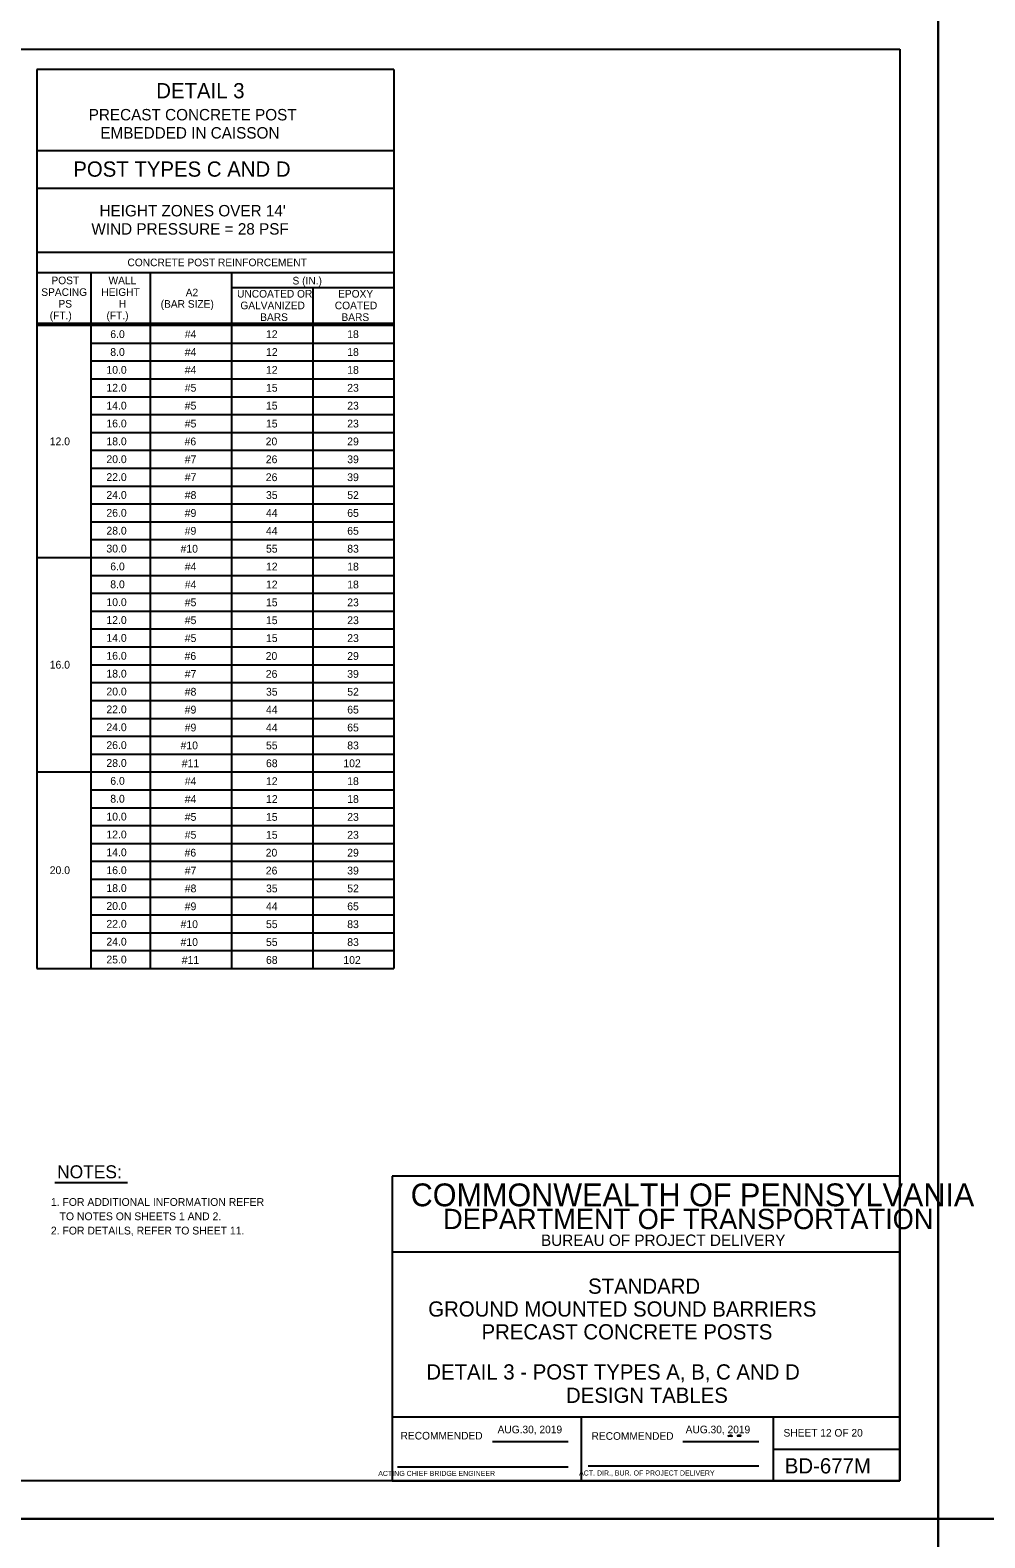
# Model space of a CAD drawing. Extents: x 3351 to 8430, y -3586 to 1457.
# Drawn here: x 5086 to 5462, y -1812 to -1218 of the extents above; entities that cross this region are included whole.
import ezdxf

# ---------------------------------------------------------------- set-up
doc = ezdxf.new("R2010")
doc.units = 0
for name, color, linetype in [('1', 7, 'Continuous'), ('2', 7, 'Continuous'), ('60', 7, 'Continuous'), ('PLT-BNDY', 7, 'Continuous')]:
    doc.layers.add(name, color=color, linetype=linetype)

msp = doc.modelspace()

# ---------------------------------------------------------------- linework, layer by layer
at = {"layer": '1'}
for p, q in [((5088.34, -1233.31), (5088.34, -1587.5)), ((5229.01, -1233.31), (5088.34, -1233.31)), ((5229.01, -1233.31), (5229.01, -1587.5)), ((5229.01, -1265.31), (5088.34, -1265.31)), ((5088.34, -1280.01), (5229.01, -1280.01)), ((5088.34, -1305.31), (5229.01, -1305.31)), ((5088.34, -1305.31), (5161.68, -1305.31)), ((5088.34, -1313.31), (5229.01, -1313.31)), ((5109.68, -1587.5), (5109.68, -1313.31)), ((5133.01, -1313.31), (5133.01, -1587.5)), ((5165.01, -1313.31), (5165.01, -1587.5)), ((5229.05, -1319.3), (5165.05, -1319.3)), ((5197.01, -1319.3), (5197.01, -1587.5)), ((5088.34, -1333.31), (5229.01, -1333.31)), ((5088.34, -1334.06), (5229.01, -1334.06)), ((5109.68, -1341.1), (5229.01, -1341.1)), ((5149.01, -1337.58), (5149.01, -1337.58)), ((5181.01, -1337.58), (5181.01, -1337.58)), ((5213.01, -1337.58), (5213.01, -1337.58)), ((5109.68, -1348.14), (5229.01, -1348.14)), ((5109.68, -1355.18), (5229.01, -1355.18)), ((5109.68, -1362.22), (5229.01, -1362.22)), ((5109.68, -1369.26), (5229.01, -1369.26)), ((5109.68, -1376.3), (5229.01, -1376.3)), ((5109.68, -1383.34), (5229.01, -1383.34)), ((5109.68, -1390.38), (5229.01, -1390.38)), ((5109.68, -1397.42), (5229.01, -1397.42)), ((5109.68, -1404.46), (5229.01, -1404.46)), ((5109.68, -1411.5), (5229.01, -1411.5)), ((5109.68, -1418.54), (5229.01, -1418.54)), ((5088.34, -1425.58), (5229.01, -1425.58)), ((5088.34, -1425.58), (5229.01, -1425.58)), ((5149.01, -1429.1), (5149.01, -1429.1)), ((5181.01, -1429.1), (5181.01, -1429.1)), ((5213.01, -1429.1), (5213.01, -1429.1)), ((5109.68, -1432.62), (5229.01, -1432.62)), ((5109.68, -1439.66), (5229.01, -1439.66)), ((5109.68, -1446.7), (5229.01, -1446.7)), ((5109.68, -1453.74), (5229.01, -1453.74)), ((5109.68, -1460.78), (5229.01, -1460.78)), ((5109.68, -1467.82), (5229.01, -1467.82)), ((5109.68, -1474.86), (5229.01, -1474.86)), ((5109.68, -1481.9), (5229.01, -1481.9)), ((5109.68, -1488.94), (5229.01, -1488.94)), ((5109.68, -1495.98), (5229.01, -1495.98)), ((5109.68, -1503.02), (5229.01, -1503.02)), ((5088.34, -1510.06), (5229.01, -1510.06)), ((5149.01, -1513.58), (5149.01, -1513.58)), ((5181.01, -1513.58), (5181.01, -1513.58)), ((5213.01, -1513.58), (5213.01, -1513.58)), ((5109.68, -1517.1), (5229.01, -1517.1)), ((5109.68, -1517.1), (5229.01, -1517.1)), ((5109.68, -1524.14), (5229.01, -1524.14)), ((5109.68, -1531.18), (5229.01, -1531.18)), ((5109.68, -1538.22), (5229.01, -1538.22)), ((5109.68, -1545.26), (5229.01, -1545.26)), ((5109.68, -1552.3), (5229.01, -1552.3)), ((5109.68, -1559.34), (5229.01, -1559.34)), ((5109.68, -1566.38), (5229.01, -1566.38)), ((5109.68, -1573.42), (5229.01, -1573.42)), ((5109.68, -1580.46), (5229.01, -1580.46)), ((5088.34, -1587.5), (5229.01, -1587.5)), ((5095.47, -1671.77), (5124.04, -1671.77))]:
    msp.add_line(p, q, dxfattribs=at)
at = {"layer": '2'}
for p, q in [((4642.34, -1225.31), (5428.34, -1225.31)), ((5428.34, -1225.31), (5428.34, -1789.31)), ((5428.34, -1669.31), (5228.34, -1669.31)), ((5228.34, -1669.31), (5228.34, -1789.31)), ((5428.34, -1789.31), (5428.34, -1669.31)), ((5428.34, -1699.31), (5228.34, -1699.31)), ((5428.34, -1764.31), (5228.34, -1764.31)), ((5302.84, -1789.31), (5302.84, -1764.31)), ((5378.34, -1764.31), (5378.34, -1789.31)), ((5267.81, -1773.81), (5297.57, -1773.81)), ((5342.81, -1773.81), (5372.71, -1773.81)), ((5378.34, -1776.81), (5428.34, -1776.81)), ((5230.34, -1783.81), (5297.57, -1783.81)), ((5305.47, -1783.43), (5372.71, -1783.43)), ((5428.34, -1789.31), (4642.34, -1789.31)), ((5228.34, -1789.31), (5428.34, -1789.31))]:
    msp.add_line(p, q, dxfattribs=at)
at = {"layer": '60'}
for points in [[(5360.53, -1771.72), (5361.51, -1771.38), (5362.21, -1771.71)], [(5364.14, -1771.72), (5364.59, -1771.34), (5365.42, -1771.4), (5365.57, -1771.73), (5365.04, -1771.7)]]:
    msp.add_lwpolyline(points, close=True, dxfattribs=at)
at = {"layer": 'PLT-BNDY'}
for points in [[(4602.34, -1210.31), (5443.34, -1210.31), (5443.34, -1804.31), (4602.34, -1804.31)], [(5443.34, -1210.31), (6284.34, -1210.31), (6284.34, -1804.31), (5443.34, -1804.31)], [(4602.34, -1804.31), (5443.34, -1804.31), (5443.34, -2398.31), (4602.34, -2398.31)], [(5443.34, -1804.31), (6284.34, -1804.31), (6284.34, -2398.31), (5443.34, -2398.31)]]:
    msp.add_lwpolyline(points, close=True, dxfattribs=at)

# ---------------------------------------------------------------- texts
at = {"layer": '1'}
for s, height, p in [('DETAIL 3', 6, (5135.36, -1244.66)), ('PRECAST CONCRETE POST', 4.5, (5108.75, -1253.36)), ('EMBEDDED IN CAISSON', 4.5, (5113.34, -1260.52)), ('POST TYPES C AND D', 6, (5102.68, -1275.54)), ("HEIGHT ZONES OVER 14'", 4.5, (5113.01, -1291.19)), ('WIND PRESSURE = 28 PSF', 4.5, (5109.82, -1298.36)), ('CONCRETE POST REINFORCEMENT', 3, (5124.02, -1310.81)), ('POST', 3, (5094.07, -1317.91)), ('WALL', 3, (5116.56, -1317.91)), ('S (IN.)', 3, (5189.04, -1318)), ('SPACING', 3, (5090.07, -1322.51)), ('PS', 3, (5096.83, -1327.11)), ('HEIGHT', 3, (5113.73, -1322.51)), ('H', 3, (5120.61, -1327.11)), ('(BAR SIZE)', 3, (5137.1, -1327.17)), ('A2', 3, (5146.97, -1322.67)), ('UNCOATED OR', 3, (5167.2, -1323.17)), ('EPOXY', 3, (5206.99, -1323.17)), ('(FT.)', 3, (5093.4, -1331.71)), ('(FT.)', 3, (5115.76, -1331.71)), ('GALVANIZED', 3, (5168.5, -1327.77)), ('BARS', 3, (5176.31, -1332.37)), ('COATED', 3, (5205.7, -1327.77)), ('BARS', 3, (5208.31, -1332.37)), ('6.0', 3.07, (5117.26, -1339.11)), ('#4', 3.07, (5146.6, -1339.11)), ('12', 3.07, (5178.6, -1339.11)), ('18', 3.07, (5210.6, -1339.11)), ('8.0', 3.07, (5117.26, -1346.15)), ('#4', 3.07, (5146.6, -1346.16)), ('12', 3.07, (5178.6, -1346.16)), ('18', 3.07, (5210.6, -1346.16)), ('10.0', 3.07, (5115.73, -1353.19)), ('#4', 3.07, (5146.6, -1353.2)), ('12', 3.07, (5178.6, -1353.2)), ('18', 3.07, (5210.6, -1353.2)), ('12.0', 3.07, (5115.73, -1360.23)), ('#5', 3.07, (5146.6, -1360.25)), ('15', 3.07, (5178.6, -1360.25)), ('23', 3.07, (5210.6, -1360.25)), ('14.0', 3.07, (5115.73, -1367.27)), ('#5', 3.07, (5146.6, -1367.29)), ('15', 3.07, (5178.6, -1367.29)), ('23', 3.07, (5210.6, -1367.29)), ('16.0', 3.07, (5115.73, -1374.31)), ('#5', 3.07, (5146.6, -1374.34)), ('15', 3.07, (5178.6, -1374.34)), ('23', 3.07, (5210.6, -1374.34)), ('12.0', 3.07, (5093.4, -1381.35)), ('18.0', 3.07, (5115.73, -1381.35)), ('#6', 3.07, (5146.52, -1381.38)), ('20', 3.07, (5178.47, -1381.38)), ('29', 3.07, (5210.59, -1381.38)), ('20.0', 3.07, (5115.73, -1388.39)), ('#7', 3.07, (5146.6, -1388.42)), ('26', 3.07, (5178.52, -1388.42)), ('39', 3.07, (5210.59, -1388.42)), ('22.0', 3.07, (5115.73, -1395.43)), ('#7', 3.07, (5146.6, -1395.47)), ('26', 3.07, (5178.52, -1395.47)), ('39', 3.07, (5210.59, -1395.47)), ('24.0', 3.07, (5115.73, -1402.47)), ('#8', 3.07, (5146.6, -1402.51)), ('35', 3.07, (5178.6, -1402.51)), ('52', 3.07, (5210.6, -1402.51)), ('26.0', 3.07, (5115.73, -1409.51)), ('#9', 3.07, (5146.59, -1409.56)), ('44', 3.07, (5178.6, -1409.56)), ('65', 3.07, (5210.6, -1409.56)), ('28.0', 3.07, (5115.73, -1416.55)), ('#9', 3.07, (5146.59, -1416.6)), ('44', 3.07, (5178.6, -1416.6)), ('65', 3.07, (5210.6, -1416.6)), ('30.0', 3.07, (5115.73, -1423.59)), ('#10', 3.07, (5144.94, -1423.65)), ('55', 3.07, (5178.6, -1423.65)), ('83', 3.07, (5210.6, -1423.65)), ('6.0', 3.07, (5117.26, -1430.63)), ('#4', 3.07, (5146.6, -1430.69)), ('12', 3.07, (5178.6, -1430.69)), ('18', 3.07, (5210.6, -1430.69)), ('8.0', 3.07, (5117.26, -1437.67)), ('#4', 3.07, (5146.6, -1437.74)), ('12', 3.07, (5178.6, -1437.74)), ('18', 3.07, (5210.6, -1437.74)), ('10.0', 3.07, (5115.73, -1444.71)), ('#5', 3.07, (5146.6, -1444.78)), ('15', 3.07, (5178.6, -1444.78)), ('23', 3.07, (5210.6, -1444.78)), ('12.0', 3.07, (5115.73, -1451.75)), ('#5', 3.07, (5146.6, -1451.82)), ('15', 3.07, (5178.6, -1451.82)), ('23', 3.07, (5210.6, -1451.82)), ('14.0', 3.07, (5115.73, -1458.79)), ('#5', 3.07, (5146.6, -1458.87)), ('15', 3.07, (5178.6, -1458.87)), ('23', 3.07, (5210.6, -1458.87)), ('16.0', 3.07, (5093.4, -1469.35)), ('16.0', 3.07, (5115.73, -1465.83)), ('#6', 3.07, (5146.52, -1465.91)), ('20', 3.07, (5178.47, -1465.91)), ('29', 3.07, (5210.59, -1465.91)), ('18.0', 3.07, (5115.73, -1472.87)), ('#7', 3.07, (5146.6, -1472.96)), ('26', 3.07, (5178.52, -1472.96)), ('39', 3.07, (5210.59, -1472.96)), ('20.0', 3.07, (5115.73, -1479.91)), ('#8', 3.07, (5146.6, -1480)), ('35', 3.07, (5178.6, -1480)), ('52', 3.07, (5210.6, -1480)), ('22.0', 3.07, (5115.73, -1486.95)), ('#9', 3.07, (5146.59, -1487.05)), ('44', 3.07, (5178.6, -1487.05)), ('65', 3.07, (5210.6, -1487.05)), ('24.0', 3.07, (5115.73, -1493.99)), ('#9', 3.07, (5146.59, -1494.09)), ('44', 3.07, (5178.6, -1494.09)), ('65', 3.07, (5210.6, -1494.09)), ('26.0', 3.07, (5115.73, -1501.03)), ('#10', 3.07, (5144.94, -1501.14)), ('55', 3.07, (5178.6, -1501.14)), ('83', 3.07, (5210.6, -1501.14)), ('28.0', 3.07, (5115.73, -1508.07)), ('#11', 3.07, (5145.42, -1508.18)), ('68', 3.07, (5178.6, -1508.18)), ('102', 3.07, (5209.07, -1508.18)), ('6.0', 3.07, (5117.26, -1515.11)), ('#4', 3.07, (5146.6, -1515.22)), ('12', 3.07, (5178.6, -1515.22)), ('18', 3.07, (5210.6, -1515.22)), ('8.0', 3.07, (5117.26, -1522.15)), ('#4', 3.07, (5146.6, -1522.27)), ('12', 3.07, (5178.6, -1522.27)), ('18', 3.07, (5210.6, -1522.27)), ('10.0', 3.07, (5115.73, -1529.19)), ('#5', 3.07, (5146.6, -1529.31)), ('15', 3.07, (5178.6, -1529.31)), ('23', 3.07, (5210.6, -1529.31)), ('12.0', 3.07, (5115.73, -1536.23)), ('#5', 3.07, (5146.6, -1536.36)), ('15', 3.07, (5178.6, -1536.36)), ('23', 3.07, (5210.6, -1536.36)), ('14.0', 3.07, (5115.73, -1543.27)), ('#6', 3.07, (5146.52, -1543.4)), ('20', 3.07, (5178.47, -1543.4)), ('29', 3.07, (5210.59, -1543.4)), ('20.0', 3.07, (5093.4, -1550.31)), ('16.0', 3.07, (5115.73, -1550.31)), ('#7', 3.07, (5146.6, -1550.45)), ('26', 3.07, (5178.52, -1550.45)), ('39', 3.07, (5210.59, -1550.45)), ('18.0', 3.07, (5115.73, -1557.35)), ('#8', 3.07, (5146.6, -1557.49)), ('35', 3.07, (5178.6, -1557.49)), ('52', 3.07, (5210.6, -1557.49)), ('20.0', 3.07, (5115.73, -1564.39)), ('#9', 3.07, (5146.59, -1564.54)), ('44', 3.07, (5178.6, -1564.54)), ('65', 3.07, (5210.6, -1564.54)), ('22.0', 3.07, (5115.73, -1571.43)), ('#10', 3.07, (5144.94, -1571.58)), ('55', 3.07, (5178.6, -1571.58)), ('83', 3.07, (5210.6, -1571.58)), ('24.0', 3.07, (5115.73, -1578.47)), ('#10', 3.07, (5144.94, -1578.62)), ('55', 3.07, (5178.6, -1578.62)), ('83', 3.07, (5210.6, -1578.62)), ('25.0', 3.07, (5115.73, -1585.51)), ('#11', 3.07, (5145.42, -1585.67)), ('68', 3.07, (5178.6, -1585.67)), ('102', 3.07, (5209.07, -1585.67)), ('NOTES:', 5.117, (5096.31, -1670.15)), ('1. FOR ADDITIONAL INFORMATION REFER', 3.072, (5093.86, -1681.03)), ('   TO NOTES ON SHEETS 1 AND 2.', 3.072, (5093.86, -1686.66)), ('2. FOR DETAILS, REFER TO SHEET 11.', 3.072, (5093.86, -1692.29)), ('STANDARD', 6, (5305.48, -1715.64)), ('GROUND MOUNTED SOUND BARRIERS', 6, (5242.5, -1724.64)), ('PRECAST CONCRETE POSTS', 6, (5263.5, -1733.64)), ('DETAIL 3 - POST TYPES A, B, C AND D', 6, (5241.75, -1749.44)), ('DESIGN TABLES', 6, (5296.77, -1758.64)), ('SHEET 12 OF 20', 3, (5382.46, -1771.92)), ('BD-677M', 6, (5382.97, -1786.43))]:
    msp.add_text(s, height=height, dxfattribs=at).set_placement(p)
at = {"layer": '2'}
for s, height, p in [('COMMONWEALTH OF PENNSYLVANIA', 9, (5235.59, -1681.18)), ('DEPARTMENT OF TRANSPORTATION', 8.0002, (5248.34, -1690.18)), ('BUREAU OF PROJECT DELIVERY', 4.5, (5286.93, -1696.81)), ('AUG.30, 2019', 3, (5269.82, -1770.62)), ('AUG.30, 2019', 3, (5343.91, -1770.62)), ('       ACTING CHIEF BRIDGE ENGINEER', 2.0002, (5217.43, -1787.43)), ('   ACT. DIR., BUR. OF PROJECT DELIVERY', 2.0002, (5299.61, -1787.25))]:
    msp.add_text(s, height=height, dxfattribs=at).set_placement(p)
for p in [(5231.61, -1773.06), (5306.83, -1773.18)]:
    msp.add_text('RECOMMENDED', height=3, rotation=360, dxfattribs=at).set_placement(p)

doc.saveas('drawing.dxf')
